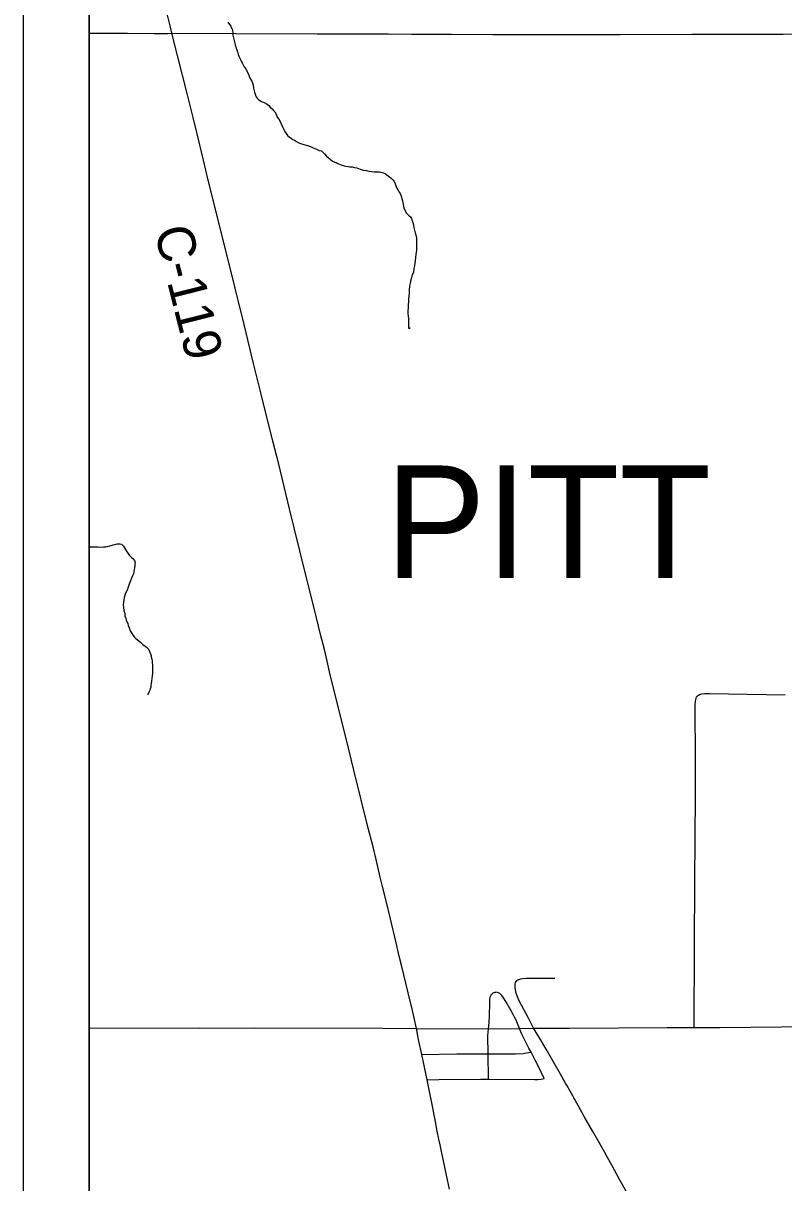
# Model space of a CAD drawing. Extents: x -17 to 88, y -5 to 22.
# Drawn here: x -17.26 to -16.108, y 17.501 to 19.257 of the extents above; entities that cross this region are included whole.
import ezdxf

# ---------------------------------------------------------------- set-up
doc = ezdxf.new("R2010")
doc.units = 0
for name, color, linetype in [('Default', 7, 'Continuous'), ('GM_X_City_Street', 7, 'Continuous'), ('GM_X_County_Road', 7, 'Continuous'), ('GM_X_County_Road_Text', 7, 'Continuous'), ('GM_X_Minor_River', 7, 'Continuous'), ('GM_X_State_Route', 7, 'Continuous'), ('GM_X_Township_Road', 7, 'Continuous'), ('GM_X_Township_Text', 7, 'Continuous'), ('SH_Data', 7, 'Continuous')]:
    doc.layers.add(name, color=color, linetype=linetype)

msp = doc.modelspace()

# ---------------------------------------------------------------- linework, layer by layer
at = {"layer": 'Default'}
msp.add_lwpolyline([(-17.1602, 20.9), (-10.3602, 20.9), (-10.3602, 14.1), (-17.1602, 14.1)], close=True, dxfattribs=at)
at = {"layer": 'GM_X_City_Street'}
for points in [[(-16.6643, 17.7343), (-16.6703, 17.7614), (-16.6769, 17.7886), (-16.6869, 17.8302), (-16.6903, 17.8441), (-16.6952, 17.864), (-16.7037, 17.9003), (-16.7104, 17.9275), (-16.7155, 17.9492), (-16.719, 17.9637), (-16.7254, 17.9903), (-16.73, 18.0097), (-16.7373, 18.038), (-16.7589, 18.1254), (-16.7663, 18.155), (-16.7764, 18.196), (-16.789, 18.246), (-16.7959, 18.2744), (-16.7996, 18.2908), (-16.8032, 18.3065), (-16.8101, 18.333), (-16.8185, 18.3668), (-16.8334, 18.4271), (-16.8565, 18.5213), (-16.8728, 18.5889), (-16.8817, 18.6239), (-16.8994, 18.695), (-16.911, 18.7414)], [(-16.2432, 17.736), (-16.2429, 17.8602), (-16.2424, 17.9565), (-16.2416, 18.0883), (-16.2412, 18.1399), (-16.2418, 18.2245), (-16.2416, 18.2297), (-16.2411, 18.2328), (-16.2405, 18.2347), (-16.2397, 18.2365), (-16.2382, 18.2382), (-16.2368, 18.2393), (-16.2342, 18.2406), (-16.2319, 18.2411), (-16.2274, 18.2416), (-16.2204, 18.2416), (-16.1054, 18.2398)], [(-16.5149, 17.8005), (-16.5147, 17.8021), (-16.5142, 17.8039), (-16.5133, 17.8055), (-16.512, 17.8069), (-16.5106, 17.808), (-16.5089, 17.8088), (-16.5059, 17.8097), (-16.5028, 17.8102), (-16.4979, 17.8105), (-16.4885, 17.8106), (-16.4642, 17.8104), (-16.4543, 17.8105)], [(-16.4869, 17.7347), (-16.4909, 17.7427), (-16.4945, 17.7499), (-16.5052, 17.7697), (-16.5086, 17.7764), (-16.5109, 17.7822), (-16.5129, 17.7881), (-16.5141, 17.7929), (-16.5147, 17.7966), (-16.5149, 17.7985), (-16.5149, 17.8005)], [(-16.5551, 17.7341), (-16.5541, 17.7434), (-16.5537, 17.7533), (-16.5533, 17.7727), (-16.5529, 17.779), (-16.5526, 17.7809), (-16.552, 17.7834), (-16.5511, 17.7853), (-16.5503, 17.7864), (-16.5492, 17.7873), (-16.5481, 17.7882), (-16.5467, 17.7889), (-16.5451, 17.7892), (-16.5439, 17.7893)], [(-16.5082, 17.7343), (-16.5123, 17.7446), (-16.5138, 17.748), (-16.5155, 17.7514), (-16.5178, 17.7558), (-16.5211, 17.7619), (-16.529, 17.7753), (-16.5323, 17.7806), (-16.5349, 17.7842), (-16.5366, 17.7861), (-16.5381, 17.7874), (-16.5398, 17.7885), (-16.5414, 17.789), (-16.5439, 17.7893)], [(-16.6563, 17.6948), (-16.6605, 17.7153), (-16.6621, 17.7232), (-16.6643, 17.7343)], [(-16.5558, 17.6959), (-16.556, 17.723), (-16.5557, 17.7286), (-16.5551, 17.7341)], [(-16.4905, 17.6986), (-16.4938, 17.7048), (-16.501, 17.7185), (-16.505, 17.7269), (-16.5072, 17.7319), (-16.5082, 17.7343)], [(-16.3458, 17.4868), (-16.3563, 17.5058), (-16.3682, 17.5276), (-16.3747, 17.5389), (-16.3789, 17.5466), (-16.3893, 17.565), (-16.3971, 17.5784), (-16.4099, 17.6011), (-16.424, 17.6267), (-16.4255, 17.6294), (-16.4267, 17.6316), (-16.4313, 17.6397), (-16.436, 17.6476), (-16.4377, 17.6508), (-16.4461, 17.6652), (-16.4557, 17.6819), (-16.4676, 17.703), (-16.4747, 17.7154), (-16.4869, 17.7347)], [(-16.6563, 17.6948), (-16.6031, 17.6958), (-16.5609, 17.6959), (-16.5558, 17.6959)], [(-16.648, 17.6568), (-16.6499, 17.6662), (-16.6563, 17.6948)], [(-16.5558, 17.6959), (-16.533, 17.696), (-16.5143, 17.696), (-16.5025, 17.6966), (-16.4976, 17.6974), (-16.4905, 17.6986)], [(-16.5553, 17.6576), (-16.5558, 17.6959)], [(-16.4709, 17.6585), (-16.4752, 17.668), (-16.4794, 17.6766), (-16.4843, 17.6865), (-16.4905, 17.6986)], [(-16.648, 17.6568), (-16.6301, 17.6571), (-16.5669, 17.6577), (-16.5553, 17.6576)], [(-16.6144, 17.4908), (-16.6188, 17.5121), (-16.6267, 17.5505), (-16.6283, 17.5584), (-16.6301, 17.5669), (-16.6327, 17.5791), (-16.636, 17.5961), (-16.6409, 17.6217), (-16.6444, 17.6387), (-16.648, 17.6568)], [(-16.5553, 17.6576), (-16.4853, 17.6571), (-16.4804, 17.6573), (-16.4755, 17.6578), (-16.4709, 17.6585)]]:
    msp.add_lwpolyline(points, dxfattribs=at)
at = {"layer": 'GM_X_County_Road'}
for points in [[(-17.0348, 19.2417), (-17.0376, 19.2529), (-17.0456, 19.2855)], [(-16.911, 18.7414), (-16.9255, 18.8004), (-16.9392, 18.8559), (-16.9583, 18.9331), (-16.9799, 19.0194), (-16.9872, 19.0496), (-16.9966, 19.0895), (-17.0026, 19.1143), (-17.0114, 19.1486), (-17.0264, 19.2083), (-17.0348, 19.2417)]]:
    msp.add_lwpolyline(points, dxfattribs=at)
at = {"layer": 'GM_X_Minor_River'}
for points in [[(-16.9501, 19.2585), (-16.9478, 19.255), (-16.9456, 19.2524), (-16.9448, 19.2501), (-16.9437, 19.2482), (-16.943, 19.2455), (-16.9426, 19.2425), (-16.9423, 19.2391), (-16.9397, 19.2269), (-16.939, 19.2238), (-16.9382, 19.2212), (-16.9375, 19.2193), (-16.9367, 19.2166), (-16.9356, 19.2136), (-16.9345, 19.2098), (-16.933, 19.206), (-16.9311, 19.2022), (-16.9296, 19.1987), (-16.9278, 19.1957), (-16.9266, 19.193), (-16.9251, 19.1907), (-16.9229, 19.1881), (-16.9214, 19.1843), (-16.9195, 19.1808), (-16.918, 19.1766), (-16.9158, 19.1724), (-16.9139, 19.169), (-16.9128, 19.1667), (-16.9117, 19.1629), (-16.911, 19.1584), (-16.9099, 19.1527), (-16.9084, 19.1481), (-16.9072, 19.1454), (-16.9057, 19.1435), (-16.9039, 19.142), (-16.9016, 19.1401), (-16.8989, 19.1382), (-16.8952, 19.137), (-16.8921, 19.1355), (-16.8899, 19.1339), (-16.888, 19.1324), (-16.8857, 19.1297), (-16.8831, 19.1274), (-16.8808, 19.1248), (-16.8789, 19.1225), (-16.8771, 19.1194), (-16.8752, 19.1148), (-16.8722, 19.111), (-16.8666, 19.0992), (-16.8651, 19.0958), (-16.8636, 19.0928), (-16.8617, 19.0897), (-16.8598, 19.087), (-16.8572, 19.0851), (-16.8534, 19.0824), (-16.8515, 19.0809), (-16.8489, 19.0797), (-16.8458, 19.0778), (-16.8424, 19.0759), (-16.8394, 19.0747), (-16.8368, 19.0736), (-16.8349, 19.0732), (-16.8315, 19.0724), (-16.8296, 19.0716), (-16.825, 19.0701), (-16.8209, 19.0681), (-16.8159, 19.0662), (-16.8118, 19.0643), (-16.8084, 19.0635), (-16.8057, 19.0612), (-16.8038, 19.0589), (-16.8008, 19.0555), (-16.7952, 19.0509), (-16.7914, 19.0482), (-16.788, 19.0466), (-16.7861, 19.0459), (-16.7842, 19.0451), (-16.78, 19.0432), (-16.777, 19.042)], [(-16.777, 19.042), (-16.774, 19.0412), (-16.7713, 19.0404), (-16.7679, 19.04), (-16.7652, 19.0396), (-16.7615, 19.0392), (-16.7584, 19.0384), (-16.7546, 19.0377), (-16.7497, 19.0361), (-16.7448, 19.0345), (-16.7402, 19.0338), (-16.7364, 19.033), (-16.7285, 19.0321), (-16.7266, 19.0321), (-16.7243, 19.0321), (-16.7224, 19.0321), (-16.7205, 19.0317), (-16.7182, 19.0313), (-16.7163, 19.0309), (-16.7144, 19.0301), (-16.711, 19.0286), (-16.7091, 19.0271), (-16.7073, 19.0259), (-16.705, 19.0244), (-16.7027, 19.0221), (-16.7001, 19.0198), (-16.6982, 19.0171), (-16.6967, 19.0137), (-16.6948, 19.0091), (-16.6926, 19.0046), (-16.6907, 19.0011), (-16.6888, 18.9988), (-16.6874, 18.995), (-16.6866, 18.9916), (-16.6855, 18.9878), (-16.6844, 18.9829), (-16.684, 18.9798), (-16.6833, 18.9775), (-16.6814, 18.973), (-16.6792, 18.9695), (-16.6773, 18.9673), (-16.6754, 18.965), (-16.6735, 18.9638), (-16.672, 18.9611), (-16.6713, 18.9592), (-16.6698, 18.9551), (-16.6687, 18.9516), (-16.668, 18.9474), (-16.6672, 18.9437), (-16.6661, 18.9395), (-16.6654, 18.9364), (-16.6646, 18.9341), (-16.6643, 18.9322), (-16.664, 18.9231), (-16.664, 18.9201), (-16.6644, 18.9163), (-16.6644, 18.9129), (-16.6648, 18.9102), (-16.6652, 18.9068), (-16.6656, 18.9027), (-16.666, 18.8973), (-16.6668, 18.8936), (-16.6672, 18.8894), (-16.668, 18.8852), (-16.6688, 18.8799), (-16.67, 18.8765), (-16.6711, 18.8739), (-16.6719, 18.872), (-16.6723, 18.8697), (-16.6731, 18.8663), (-16.6739, 18.8625), (-16.6747, 18.8587), (-16.6751, 18.853), (-16.6755, 18.8481), (-16.6759, 18.8435), (-16.6763, 18.839), (-16.6764, 18.8348), (-16.6768, 18.8303), (-16.6768, 18.8257), (-16.6772, 18.8215), (-16.6772, 18.8174), (-16.6769, 18.8132), (-16.6762, 18.8098), (-16.6762, 18.8056), (-16.6762, 18.8033), (-16.6762, 18.8011), (-16.6762, 18.7988), (-16.6763, 18.7965), (-16.6763, 18.795), (-16.674, 18.795), (-16.6763, 18.795)], [(-17.1602, 18.4641), (-17.1564, 18.4641), (-17.1514, 18.4637), (-17.1469, 18.4637), (-17.1427, 18.4633), (-17.1385, 18.4637), (-17.1351, 18.464), (-17.1324, 18.4644), (-17.129, 18.4652), (-17.1267, 18.4659), (-17.124, 18.4667), (-17.1214, 18.4674), (-17.1179, 18.4682), (-17.1157, 18.4685), (-17.1137, 18.4685), (-17.1111, 18.4681), (-17.108, 18.4647), (-17.1065, 18.4624), (-17.1054, 18.4601), (-17.1039, 18.4571), (-17.0993, 18.451), (-17.0959, 18.4476), (-17.094, 18.446), (-17.0917, 18.4434), (-17.0906, 18.4399), (-17.091, 18.4376), (-17.091, 18.4354), (-17.0914, 18.4319), (-17.0921, 18.4293), (-17.0925, 18.4259), (-17.0933, 18.4228), (-17.0944, 18.4202), (-17.096, 18.4163), (-17.0975, 18.4122), (-17.0994, 18.4072), (-17.1013, 18.403), (-17.1029, 18.3985), (-17.1051, 18.3935), (-17.1063, 18.3905), (-17.1071, 18.3871), (-17.1078, 18.3833), (-17.1082, 18.3795), (-17.1086, 18.3764), (-17.1082, 18.3718), (-17.1075, 18.3673), (-17.1064, 18.3627), (-17.106, 18.3593), (-17.1048, 18.3559), (-17.1041, 18.3528), (-17.103, 18.3505), (-17.1018, 18.3479), (-17.1011, 18.3448), (-17.0995, 18.341), (-17.098, 18.3368), (-17.0961, 18.3338), (-17.0935, 18.3296), (-17.0916, 18.3273), (-17.0897, 18.325), (-17.0874, 18.3235), (-17.0847, 18.3212), (-17.0821, 18.3189), (-17.0787, 18.3162), (-17.0752, 18.3132), (-17.0726, 18.3112), (-17.0699, 18.3082), (-17.0688, 18.3055), (-17.0665, 18.2994), (-17.0661, 18.2971), (-17.0654, 18.2937), (-17.065, 18.2911)], [(-17.065, 18.2911), (-17.0646, 18.288), (-17.0643, 18.285), (-17.0643, 18.2819), (-17.0643, 18.2789), (-17.0643, 18.2751), (-17.0643, 18.272), (-17.0647, 18.2686), (-17.0651, 18.2644), (-17.0658, 18.2602), (-17.0662, 18.2568), (-17.0666, 18.2538), (-17.067, 18.2515), (-17.0678, 18.2488), (-17.0685, 18.2469), (-17.0693, 18.245), (-17.0701, 18.242), (-17.0712, 18.2412), (-17.0712, 18.2397)]]:
    msp.add_lwpolyline(points, dxfattribs=at)
at = {"layer": 'GM_X_State_Route'}
for points in [[(-17.1602, 17.7355), (-16.9933, 17.7349)], [(-16.9933, 17.7349), (-16.9102, 17.7356), (-16.715, 17.7351), (-16.6643, 17.7343)], [(-16.6643, 17.7343), (-16.5551, 17.7341), (-16.5082, 17.7343), (-16.4869, 17.7347), (-16.4849, 17.7347)], [(-16.4849, 17.7347), (-16.4321, 17.7347), (-16.2842, 17.7358), (-16.2432, 17.736), (-16.2252, 17.736)], [(-16.2252, 17.736), (-16.204, 17.7361), (-16.1114, 17.7367), (-15.9964, 17.7372)]]:
    msp.add_lwpolyline(points, dxfattribs=at)
at = {"layer": 'GM_X_Township_Road'}
for points in [[(-17.1602, 19.242), (-17.1019, 19.2419), (-17.0615, 19.2415), (-17.041, 19.2416), (-17.0348, 19.2417)], [(-17.0348, 19.2417), (-16.9384, 19.2415), (-16.8147, 19.2411), (-16.7737, 19.241), (-16.7072, 19.2407), (-16.6718, 19.2406), (-16.6109, 19.2404), (-16.5487, 19.2401), (-16.5009, 19.2399), (-16.4543, 19.2399), (-16.3878, 19.2399), (-16.3554, 19.2399), (-16.2467, 19.2404), (-16.1665, 19.2404), (-16.1087, 19.2405), (-16.049, 19.2409), (-15.9889, 19.2409)]]:
    msp.add_lwpolyline(points, dxfattribs=at)
at = {"layer": 'SH_Data'}
for p, q in [((-17.2602, 21), (-17.2602, 14)), ((-17.1602, 20.9), (-17.1602, 14.1))]:
    msp.add_line(p, q, dxfattribs=at)

# ---------------------------------------------------------------- texts
at = {"layer": 'GM_X_County_Road_Text'}
msp.add_text('C-119', height=0.05682, rotation=284.1642, dxfattribs=at).set_placement((-17.062, 18.9433))
at = {"layer": 'GM_X_Township_Text'}
msp.add_text('PITT', height=0.17045, rotation=0, dxfattribs=at).set_placement((-16.7113, 18.4167))

doc.saveas('drawing.dxf')
